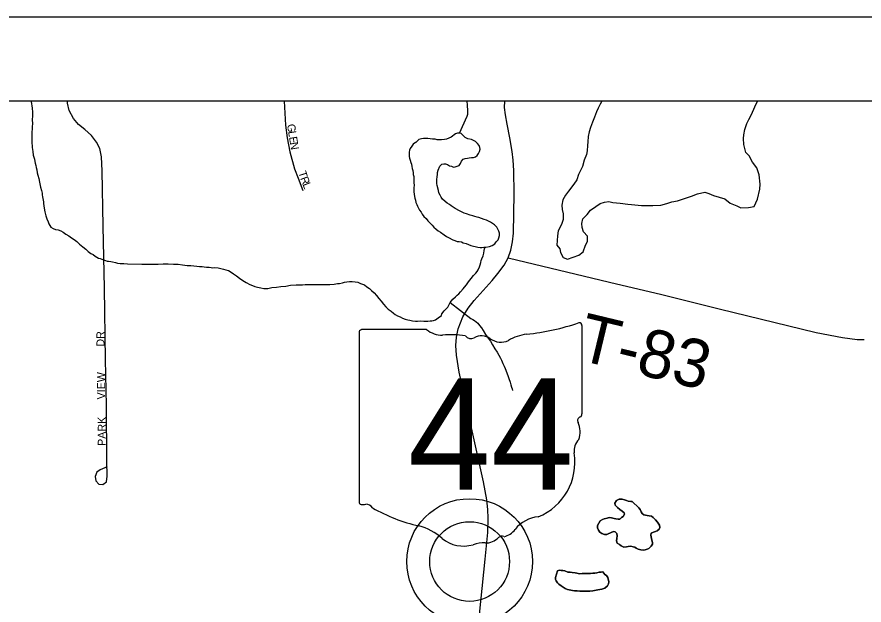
# Model space of a CAD drawing. Extents: x 10.6 to 44.6, y -2.6 to 23.4.
# Drawn here: x 13.799 to 14.801, y 21.73 to 22.426 of the extents above; entities that cross this region are included whole.
import ezdxf

# ---------------------------------------------------------------- set-up
doc = ezdxf.new("R2010")
doc.units = 0
for name, color, linetype in [('GM_X_County', 7, 'Continuous'), ('GM_X_Minor_Lake', 7, 'Continuous'), ('GM_X_Minor_River', 7, 'Continuous'), ('GM_X_State_Route', 7, 'Continuous'), ('GM_X_State_Shield', 7, 'Continuous'), ('GM_X_Township', 7, 'Continuous'), ('GM_X_Township_Road', 7, 'Continuous'), ('GM_X_Township_Road_Text', 7, 'Continuous'), ('GM_X_Township_Subdivision', 7, 'Continuous'), ('GM_X_Township_Subdivision_Text', 7, 'Continuous'), ('GM_X_Unincorporated', 7, 'Continuous'), ('SH_Data', 7, 'Continuous')]:
    doc.layers.add(name, color=color, linetype=linetype)

msp = doc.modelspace()

# ---------------------------------------------------------------- linework, layer by layer
at = {"layer": 'GM_X_County'}
msp.add_lwpolyline([(20.0033, 15.5302), (20.0033, 22.3267), (13.2033, 22.3267), (13.2033, 15.5267), (19.8413, 15.5267)], dxfattribs=at)
at = {"layer": 'GM_X_Minor_Lake'}
for points in [[(14.4908, 22.3267), (14.4887, 22.3233), (14.4864, 22.3183), (14.4845, 22.3141), (14.4818, 22.3077), (14.4796, 22.302), (14.4773, 22.2955), (14.4758, 22.2906), (14.4746, 22.2849), (14.4739, 22.2788), (14.4735, 22.2742), (14.4731, 22.2678), (14.4723, 22.2636), (14.4697, 22.2568), (14.4678, 22.2495), (14.4659, 22.2454), (14.4632, 22.24), (14.461, 22.2336), (14.4575, 22.2286), (14.4511, 22.2203), (14.4477, 22.2153), (14.4446, 22.21), (14.4435, 22.2036), (14.4439, 22.1986), (14.445, 22.1933)], [(14.6127, 22.2189), (14.6173, 22.2174), (14.6226, 22.2152), (14.6362, 22.211), (14.6423, 22.2061), (14.6503, 22.203), (14.6552, 22.2004), (14.6643, 22.2008), (14.6708, 22.2019), (14.6727, 22.2065), (14.6749, 22.2107), (14.6776, 22.2224), (14.678, 22.2285), (14.6768, 22.2395), (14.6742, 22.2479), (14.6689, 22.2547), (14.6651, 22.2619), (14.6609, 22.2661), (14.6598, 22.2707), (14.6586, 22.2756), (14.6583, 22.2824), (14.6586, 22.287), (14.6598, 22.2931), (14.6621, 22.3003), (14.6647, 22.3049), (14.6677, 22.3109), (14.6715, 22.3201), (14.6749, 22.3267)], [(14.3438, 22.1539), (14.3465, 22.1536), (14.3488, 22.1536), (14.351, 22.154), (14.3533, 22.1541), (14.3579, 22.1549), (14.3609, 22.1561), (14.3639, 22.158), (14.3658, 22.1603), (14.368, 22.1626), (14.3687, 22.1649), (14.3695, 22.1679), (14.3694, 22.1706), (14.3686, 22.1729), (14.3675, 22.1751), (14.3663, 22.1778), (14.3636, 22.1804), (14.359, 22.1834), (14.3564, 22.1849), (14.3541, 22.186), (14.3514, 22.1867), (14.3453, 22.1889), (14.343, 22.1896), (14.3403, 22.1903), (14.3381, 22.1911), (14.335, 22.1918), (14.3304, 22.1932), (14.3278, 22.1943), (14.3224, 22.1969), (14.3171, 22.1999), (14.3148, 22.2014), (14.3125, 22.2029), (14.3102, 22.2044), (14.3075, 22.2062), (14.3052, 22.2081), (14.3021, 22.2107), (14.3006, 22.213), (14.2994, 22.2156), (14.2979, 22.2182), (14.2975, 22.2209), (14.2959, 22.2269), (14.2955, 22.2292), (14.2954, 22.2342), (14.2957, 22.2372), (14.2961, 22.2399), (14.2961, 22.2425), (14.2968, 22.2452), (14.299, 22.2498), (14.3013, 22.2521), (14.3035, 22.2525), (14.3058, 22.2525), (14.3081, 22.2518), (14.3104, 22.2503), (14.3127, 22.2499), (14.315, 22.2488), (14.3172, 22.2489), (14.3195, 22.2497), (14.3218, 22.2508), (14.3233, 22.2531), (14.3244, 22.2558), (14.3266, 22.2581), (14.3289, 22.2589), (14.3315, 22.2593), (14.3338, 22.2597), (14.3364, 22.2601), (14.3387, 22.2602), (14.341, 22.261), (14.3433, 22.2625), (14.3447, 22.2648), (14.3459, 22.2671), (14.3466, 22.2698), (14.3462, 22.272), (14.3454, 22.2743), (14.3435, 22.2766), (14.3411, 22.2792), (14.3366, 22.2814), (14.332, 22.2821), (14.329, 22.2836), (14.3266, 22.2862), (14.3243, 22.2884), (14.3221, 22.2888), (14.3198, 22.2888), (14.3175, 22.288), (14.3122, 22.2841), (14.307, 22.2818), (14.3043, 22.2813), (14.3009, 22.2809), (14.296, 22.2809), (14.2933, 22.2816), (14.2903, 22.2819), (14.2849, 22.2826), (14.2796, 22.2825), (14.2774, 22.2821), (14.2743, 22.2813), (14.2721, 22.2794), (14.2705, 22.278)], [(14.2705, 22.278), (14.2702, 22.2779), (14.2676, 22.2759), (14.2657, 22.2736), (14.2638, 22.2709), (14.2631, 22.2687), (14.2628, 22.2664), (14.2628, 22.2614), (14.2632, 22.2592), (14.264, 22.2569), (14.2648, 22.2543), (14.2656, 22.252), (14.266, 22.2493), (14.2664, 22.2471), (14.2672, 22.2448), (14.2676, 22.2421), (14.2676, 22.2399), (14.268, 22.2376), (14.2681, 22.23), (14.2685, 22.2273), (14.2682, 22.2243), (14.2682, 22.2216), (14.2683, 22.2194), (14.2691, 22.2141), (14.2695, 22.2118), (14.2703, 22.2095), (14.2707, 22.2069), (14.2719, 22.2046), (14.2726, 22.2023), (14.275, 22.1978), (14.2769, 22.1952), (14.2781, 22.1929), (14.28, 22.1903), (14.2827, 22.1877), (14.2846, 22.185), (14.29, 22.1798), (14.2919, 22.1775), (14.2946, 22.1753), (14.2969, 22.1734), (14.2996, 22.1716), (14.3042, 22.1686), (14.3069, 22.1667), (14.3092, 22.1652), (14.3145, 22.1627), (14.3168, 22.1619), (14.3195, 22.1608), (14.3217, 22.1605), (14.3244, 22.1601)], [(14.445, 22.1933), (14.445, 22.1865), (14.4431, 22.1808), (14.4389, 22.1732), (14.4382, 22.1675), (14.4378, 22.1618), (14.4374, 22.1565), (14.4408, 22.1519), (14.4416, 22.1477), (14.445, 22.1417), (14.4499, 22.1398), (14.4636, 22.1443), (14.4685, 22.1485), (14.4712, 22.1565), (14.4735, 22.1607), (14.4738, 22.1671), (14.4689, 22.1721), (14.4674, 22.1774), (14.467, 22.1819), (14.4682, 22.1876), (14.4731, 22.1926), (14.4773, 22.1979), (14.4837, 22.2021), (14.4886, 22.2055), (14.4936, 22.2074), (14.4989, 22.2078), (14.5038, 22.207), (14.508, 22.2063), (14.5122, 22.2059), (14.5213, 22.2048), (14.5258, 22.2044), (14.5376, 22.2033), (14.5509, 22.2033), (14.5604, 22.2037), (14.5676, 22.2056), (14.5736, 22.2075), (14.5801, 22.2087), (14.5862, 22.2109), (14.5968, 22.2144), (14.604, 22.217), (14.6127, 22.2189)], [(14.3244, 22.1601), (14.3267, 22.159), (14.3301, 22.1583), (14.3328, 22.1572), (14.3358, 22.1561), (14.3438, 22.1539)], [(14.5264, 21.8528), (14.5249, 21.8527), (14.5219, 21.8534), (14.5199, 21.8541), (14.5173, 21.8548), (14.5146, 21.8555), (14.5112, 21.8555), (14.5081, 21.8539), (14.5059, 21.8508), (14.5064, 21.8485), (14.5091, 21.8459), (14.5118, 21.8433), (14.5145, 21.8415), (14.5172, 21.8396), (14.5176, 21.8378), (14.5158, 21.8351), (14.5139, 21.8339), (14.512, 21.8319), (14.5098, 21.8319), (14.5071, 21.8322), (14.5052, 21.8329), (14.5021, 21.8336), (14.4994, 21.8339), (14.4968, 21.8331), (14.4934, 21.8323), (14.4915, 21.8315), (14.4885, 21.8299), (14.487, 21.8272), (14.4856, 21.8245), (14.4856, 21.8219), (14.4865, 21.8188), (14.4884, 21.8166), (14.4907, 21.8151), (14.4938, 21.8137), (14.4965, 21.8137), (14.4983, 21.8145), (14.5044, 21.8173), (14.5063, 21.817), (14.5082, 21.8151), (14.5087, 21.8121), (14.5083, 21.8091), (14.508, 21.8064)], [(14.5264, 21.8528), (14.5346, 21.8453), (14.5358, 21.8435), (14.537, 21.8405), (14.5385, 21.8386), (14.5405, 21.8371), (14.5424, 21.8368), (14.5443, 21.8364), (14.5466, 21.8361), (14.5493, 21.8354), (14.5512, 21.8339), (14.5543, 21.831), (14.5566, 21.8283), (14.559, 21.825), (14.5594, 21.8223), (14.5583, 21.82), (14.5561, 21.8181), (14.5542, 21.8173), (14.5516, 21.8165), (14.5489, 21.8156), (14.5486, 21.813), (14.5499, 21.8073), (14.5507, 21.8043), (14.5507, 21.8024), (14.5489, 21.8001), (14.5463, 21.7973), (14.5444, 21.7965), (14.5421, 21.7957), (14.5398, 21.7953), (14.5368, 21.7956), (14.5337, 21.7963), (14.5314, 21.7978), (14.5295, 21.7989), (14.5276, 21.7992), (14.5249, 21.7999), (14.5219, 21.7995), (14.52, 21.7994), (14.5166, 21.799), (14.5135, 21.8004), (14.5115, 21.8019), (14.5088, 21.8037), (14.508, 21.8064), (14.5083, 21.8091), (14.5087, 21.8121), (14.5082, 21.8151), (14.5063, 21.817), (14.5044, 21.8173), (14.4983, 21.8145), (14.4965, 21.8137), (14.4938, 21.8137), (14.4907, 21.8151), (14.4884, 21.8166), (14.4865, 21.8188), (14.4856, 21.8219), (14.4856, 21.8245), (14.487, 21.8272), (14.4885, 21.8299), (14.4915, 21.8315), (14.4934, 21.8323), (14.4968, 21.8331), (14.4994, 21.8339), (14.5021, 21.8336), (14.5052, 21.8329), (14.5071, 21.8322), (14.5098, 21.8319), (14.512, 21.8319), (14.5139, 21.8339), (14.5158, 21.8351), (14.5176, 21.8378), (14.5172, 21.8396), (14.5145, 21.8415), (14.5118, 21.8433), (14.5091, 21.8459), (14.5064, 21.8485), (14.5059, 21.8508), (14.5081, 21.8539), (14.5112, 21.8555), (14.5146, 21.8555), (14.5173, 21.8548), (14.5199, 21.8541), (14.5219, 21.8534), (14.5249, 21.8527), (14.5264, 21.8528)], [(14.508, 21.8064), (14.5088, 21.8037), (14.5115, 21.8019), (14.5135, 21.8004), (14.5166, 21.799), (14.52, 21.7994), (14.5219, 21.7995), (14.5249, 21.7999), (14.5276, 21.7992), (14.5295, 21.7989), (14.5314, 21.7978), (14.5337, 21.7963), (14.5368, 21.7956), (14.5398, 21.7953), (14.5421, 21.7957), (14.5444, 21.7965), (14.5463, 21.7973), (14.5489, 21.8001), (14.5507, 21.8024), (14.5507, 21.8043), (14.5499, 21.8073), (14.5486, 21.813), (14.5489, 21.8156), (14.5516, 21.8165), (14.5542, 21.8173), (14.5561, 21.8181), (14.5583, 21.82), (14.5594, 21.8223), (14.559, 21.825), (14.5566, 21.8283), (14.5543, 21.831), (14.5512, 21.8339), (14.5493, 21.8354), (14.5466, 21.8361), (14.5443, 21.8364), (14.5424, 21.8368), (14.5405, 21.8371), (14.5385, 21.8386), (14.537, 21.8405), (14.5358, 21.8435), (14.5346, 21.8453), (14.5264, 21.8528)], [(14.438, 21.771), (14.4407, 21.7715), (14.4426, 21.7711), (14.4445, 21.7712), (14.4468, 21.7709), (14.4506, 21.7694), (14.4533, 21.7691), (14.4556, 21.7688), (14.459, 21.7685), (14.4609, 21.7681), (14.4628, 21.7678), (14.4647, 21.7674), (14.4674, 21.7675), (14.4701, 21.7676), (14.472, 21.7676), (14.4746, 21.7677), (14.4773, 21.7677), (14.4799, 21.7682), (14.4822, 21.7682), (14.4849, 21.7686), (14.4875, 21.7691), (14.4898, 21.7691), (14.4917, 21.7696), (14.494, 21.7666), (14.496, 21.7655), (14.4979, 21.7629), (14.4988, 21.7579), (14.4985, 21.7553), (14.4974, 21.753), (14.494, 21.7502), (14.4906, 21.749), (14.4883, 21.7486), (14.4861, 21.7482), (14.4838, 21.7481), (14.48, 21.7473), (14.4766, 21.7468), (14.4739, 21.7468), (14.4709, 21.7467), (14.4682, 21.7466), (14.4648, 21.7469), (14.4614, 21.7472), (14.4583, 21.7472), (14.456, 21.7475), (14.4541, 21.7478), (14.4518, 21.7482), (14.4499, 21.7489), (14.4472, 21.75), (14.4449, 21.7514), (14.4426, 21.7529), (14.4399, 21.7551), (14.438, 21.7566), (14.4368, 21.7589), (14.436, 21.7607), (14.4359, 21.763), (14.438, 21.771)], [(14.438, 21.771), (14.4359, 21.763), (14.436, 21.7607), (14.4368, 21.7589), (14.438, 21.7566), (14.4399, 21.7551), (14.4426, 21.7529), (14.4449, 21.7514), (14.4472, 21.75), (14.4499, 21.7489), (14.4518, 21.7482), (14.4541, 21.7478), (14.456, 21.7475), (14.4583, 21.7472), (14.4614, 21.7472), (14.4648, 21.7469), (14.4682, 21.7466), (14.4709, 21.7467), (14.4739, 21.7468), (14.4766, 21.7468), (14.48, 21.7473), (14.4838, 21.7481), (14.4861, 21.7482), (14.4883, 21.7486), (14.4906, 21.749), (14.494, 21.7502), (14.4974, 21.753), (14.4985, 21.7553)], [(14.4985, 21.7553), (14.4988, 21.7579), (14.4979, 21.7629), (14.496, 21.7655), (14.494, 21.7666), (14.4917, 21.7696), (14.4898, 21.7691), (14.4875, 21.7691), (14.4849, 21.7686), (14.4822, 21.7682), (14.4799, 21.7682), (14.4773, 21.7677), (14.4746, 21.7677), (14.472, 21.7676), (14.4701, 21.7676), (14.4674, 21.7675), (14.4647, 21.7674), (14.4628, 21.7678), (14.4609, 21.7681), (14.459, 21.7685), (14.4556, 21.7688), (14.4533, 21.7691), (14.4506, 21.7694), (14.4468, 21.7709), (14.4445, 21.7712), (14.4426, 21.7711), (14.4407, 21.7715), (14.438, 21.771)]]:
    msp.add_lwpolyline(points, dxfattribs=at)
at = {"layer": 'GM_X_Minor_River'}
for points in [[(13.8156, 22.3267), (13.8156, 22.3263), (13.816, 22.3237), (13.8161, 22.3214), (13.8165, 22.3184), (13.817, 22.3138), (13.8171, 22.3093), (13.8168, 22.3047), (13.8169, 22.3005), (13.8166, 22.2963), (13.8167, 22.2933), (13.8163, 22.291), (13.8164, 22.2887), (13.8164, 22.2868), (13.8161, 22.2838), (13.8162, 22.2815), (13.8162, 22.2788), (13.8163, 22.2769), (13.8167, 22.2739), (13.8167, 22.272), (13.8172, 22.2671), (13.8177, 22.2629), (13.8185, 22.2603), (13.8193, 22.258), (13.8198, 22.2554), (13.8202, 22.2535), (13.821, 22.2508), (13.8214, 22.2482), (13.8223, 22.2455), (13.8227, 22.2421), (13.8235, 22.2391), (13.8244, 22.2353), (13.8252, 22.2308), (13.8265, 22.2251), (13.8277, 22.221), (13.8286, 22.2179), (13.8286, 22.216), (13.829, 22.2134), (13.8299, 22.2077), (13.83, 22.2058), (13.8304, 22.2028), (13.8308, 22.2001), (13.8317, 22.1956), (13.8326, 22.191), (13.8338, 22.1873), (13.8354, 22.1839), (13.8362, 22.1816), (13.8374, 22.1794), (13.8385, 22.1775), (13.8416, 22.176), (13.8443, 22.175), (13.8474, 22.1743)], [(14.3221, 22.2888), (14.3314, 22.3091), (14.3321, 22.3113), (14.3321, 22.314), (14.332, 22.317), (14.3315, 22.3205), (14.3315, 22.3231), (14.3314, 22.3254), (14.3314, 22.3267)], [(13.8474, 22.1743), (13.8504, 22.1732), (13.8531, 22.1717), (13.8566, 22.1695), (13.8601, 22.1673), (13.8632, 22.1651), (13.8663, 22.1629), (13.8693, 22.1607), (13.8725, 22.1573), (13.8767, 22.1544), (13.8802, 22.1514), (13.8829, 22.1488), (13.886, 22.1466), (13.8887, 22.1451), (13.891, 22.1433), (13.8933, 22.1422), (13.8952, 22.1411), (13.8972, 22.1404), (13.8991, 22.1397), (13.901, 22.139), (13.9033, 22.1382), (13.9052, 22.1375), (13.9071, 22.1372), (13.9098, 22.1369), (13.9117, 22.1365), (13.9151, 22.1358), (13.9174, 22.1351), (13.9209, 22.1348), (13.9251, 22.1345), (13.9296, 22.1343), (13.9464, 22.1339), (13.9513, 22.134), (13.9563, 22.1337), (13.9608, 22.1338), (13.9658, 22.1339), (13.9715, 22.1344), (13.9776, 22.1342), (13.9837, 22.1339), (13.9894, 22.1337), (13.9943, 22.133), (14, 22.1324), (14.0042, 22.1321), (14.008, 22.1318), (14.0115, 22.1315), (14.0145, 22.1312), (14.0176, 22.1309), (14.0202, 22.1305), (14.0229, 22.1302), (14.026, 22.1303), (14.0283, 22.1299), (14.0302, 22.1296), (14.0324, 22.1297), (14.0366, 22.1294), (14.0397, 22.1287), (14.0431, 22.128), (14.0458, 22.1273), (14.0489, 22.1262), (14.052, 22.1244), (14.055, 22.1225), (14.0585, 22.12), (14.062, 22.1174), (14.0659, 22.1144), (14.0697, 22.1122), (14.0743, 22.1097), (14.0774, 22.1086), (14.0801, 22.1075), (14.0832, 22.1064), (14.087, 22.1058), (14.0908, 22.1051), (14.0954, 22.1052), (14.1003, 22.1061), (14.1056, 22.1065), (14.1109, 22.1074), (14.1166, 22.1079), (14.1223, 22.1088), (14.1291, 22.1093), (14.1329, 22.1094), (14.1363, 22.1095), (14.1398, 22.1096), (14.1432, 22.1096), (14.1561, 22.1099), (14.1603, 22.1096), (14.1645, 22.1097), (14.1687, 22.1098), (14.174, 22.1103), (14.1778, 22.1108), (14.1804, 22.1108), (14.1839, 22.1117), (14.1861, 22.1125), (14.1891, 22.1129), (14.1922, 22.1134), (14.1952, 22.1134), (14.1987, 22.1128), (14.2021, 22.1125), (14.2052, 22.111), (14.2098, 22.1092), (14.2125, 22.107), (14.2156, 22.1051), (14.2183, 22.1025), (14.2214, 22.0999), (14.2241, 22.0966)], [(14.2241, 22.0966), (14.2269, 22.0932), (14.2296, 22.0899), (14.2323, 22.0865), (14.235, 22.0835), (14.2378, 22.0805), (14.2413, 22.078), (14.244, 22.0757), (14.2463, 22.0743), (14.249, 22.0728), (14.252, 22.0714), (14.2547, 22.0699), (14.2578, 22.0688), (14.2609, 22.0681), (14.2635, 22.0674), (14.2666, 22.0667), (14.27, 22.0664), (14.2727, 22.0665), (14.2765, 22.0666), (14.2799, 22.0663), (14.2826, 22.0663), (14.2849, 22.0664), (14.2875, 22.0668), (14.2894, 22.0669), (14.2913, 22.0673), (14.294, 22.0681), (14.297, 22.0704), (14.3011, 22.0732), (14.3014, 22.0751), (14.304, 22.0786), (14.3066, 22.0809), (14.3085, 22.0828), (14.311, 22.0886), (14.3144, 22.0925), (14.3173, 22.0952), (14.3196, 22.0971), (14.3215, 22.0987), (14.3233, 22.101), (14.3267, 22.1045), (14.3281, 22.1065), (14.3304, 22.1095), (14.3329, 22.113), (14.3359, 22.1169), (14.3389, 22.1204), (14.3415, 22.1231), (14.343, 22.125), (14.3444, 22.1273), (14.3459, 22.1308), (14.3466, 22.1331), (14.3473, 22.1357), (14.348, 22.138), (14.3487, 22.1403), (14.3502, 22.1438), (14.3509, 22.1468), (14.3516, 22.1499), (14.3519, 22.1518), (14.3522, 22.153)], [(14.311, 22.0886), (14.3358, 22.0694), (14.3381, 22.0683), (14.34, 22.0672), (14.3419, 22.0657), (14.3439, 22.0639), (14.3458, 22.0612), (14.3482, 22.0586), (14.3502, 22.0553), (14.3529, 22.0504), (14.3561, 22.0463), (14.3588, 22.0425), (14.3612, 22.0384), (14.3639, 22.0335), (14.3667, 22.0298), (14.3687, 22.026), (14.3706, 22.0226), (14.3718, 22.02), (14.3734, 22.0162), (14.375, 22.0129), (14.3762, 22.0102), (14.3794, 22.0019), (14.3807, 21.9985), (14.3823, 21.994), (14.3831, 21.991), (14.3839, 21.9884), (14.3844, 21.9861), (14.385, 21.9842)]]:
    msp.add_lwpolyline(points, dxfattribs=at)
at = {"layer": 'GM_X_State_Route'}
msp.add_lwpolyline([(14.3423, 21.6843), (14.3525, 21.7846), (14.3556, 21.8164), (14.3563, 21.8331), (14.3558, 21.8433), (14.3546, 21.8549), (14.3505, 21.876), (14.3418, 21.9153), (14.3219, 22.006), (14.3185, 22.0263), (14.318, 22.0377), (14.3188, 22.0474), (14.3207, 22.0573), (14.326, 22.0714), (14.3326, 22.0818), (14.3396, 22.0908), (14.3607, 22.1146), (14.3675, 22.1226), (14.375, 22.1327), (14.3798, 22.1412), (14.383, 22.1504), (14.3849, 22.1604), (14.3862, 22.1706), (14.3868, 22.2172), (14.3866, 22.2445), (14.3858, 22.2571), (14.3846, 22.2673), (14.3819, 22.2834), (14.3786, 22.2997), (14.3765, 22.3107), (14.3755, 22.3192), (14.3759, 22.3267)], dxfattribs=at)
at = {"layer": 'GM_X_State_Shield'}
for p, q in [((14.4672, 21.9565), (14.4672, 22.0612)), ((14.2035, 22.0528), (14.2035, 21.8527)), ((14.2833, 22.0563), (14.2061, 22.0563)), ((14.4671, 21.9566), (14.4672, 21.9565))]:
    msp.add_line(p, q, dxfattribs=at)
for centre, radius, start, end in [((14.3732, 22.3291), 0.2796, 275.8445, 288.9065), ((14.4642, 22.0616), 0.00294, 351.8621, 97.738), ((14.2065, 22.0532), 0.00305, 98.1301, 188.1301), ((14.3017, 22.0795), 0.0296, 231.6195, 271.1119), ((14.4089, 21.9951), 0.0563, 97.3462, 120.7689), ((14.3115, 21.9439), 0.1064, 80.4867, 94.9883), ((14.3357, 22.0543), 0.00855, 219.7921, 297.1024), ((14.3482, 22.0311), 0.0178, 54.4667, 119.1411), ((14.3712, 22.0629), 0.0214, 233.8562, 294.8282), ((14.4665, 21.9488), 0.00454, 107.944, 210.337), ((14.464, 21.9561), 0.00314, 289.6038, 7.7341), ((14.4376, 21.9356), 0.0273, 340.033, 23.6496), ((14.4777, 21.9127), 0.0198, 136.8065, 186.9296), ((14.3889, 21.8994), 0.0699, 292.3089, 8.9858), ((14.2065, 21.8523), 0.00308, 171.9584, 258.3066), ((14.207, 21.8727), 0.0235, 267.339, 280.6039), ((14.2118, 21.8411), 0.00848, 29.7484, 93.2717), ((14.3189, 22.0209), 0.2019, 240.4129, 257.1985), ((14.4184, 21.7965), 0.0383, 94.4031, 142.5768), ((14.2587, 21.7628), 0.0632, 47.1842, 75.836), ((14.3531, 21.8252), 0.0214, 268.777, 315.5493), ((14.3724, 21.8058), 0.00601, 65.7517, 132.6484), ((14.3699, 21.8333), 0.0226, 282.8732, 323.2771), ((14.327, 21.8402), 0.0401, 230.7004, 286.2918), ((14.3502, 21.771), 0.0329, 85.6951, 111.2099)]:
    msp.add_arc(centre, radius, start, end, dxfattribs=at)
at = {"layer": 'GM_X_Township'}
msp.add_lwpolyline([(15.2363, 22.3267), (13.2033, 22.3267), (13.2033, 20.8217)], dxfattribs=at)
at = {"layer": 'GM_X_Township_Road'}
msp.add_lwpolyline([(14.3798, 22.1412), (14.4996, 22.1124), (14.5617, 22.0978), (14.6293, 22.0811), (14.7442, 22.053), (14.7752, 22.0472), (14.7927, 22.0445), (14.8012, 22.0447)], dxfattribs=at)
at = {"layer": 'GM_X_Township_Subdivision'}
for points in [[(13.9052, 21.894), (13.8972, 21.8903), (13.8933, 21.8876), (13.891, 21.8824), (13.892, 21.8775), (13.8955, 21.8736), (13.9001, 21.8729), (13.9046, 21.876), (13.9055, 21.8829), (13.9051, 21.9008), (13.9044, 21.9664), (13.9032, 22.0208), (13.9022, 22.1053), (13.9005, 22.1788), (13.8993, 22.2441), (13.8986, 22.261), (13.8966, 22.2706), (13.8929, 22.2782), (13.8869, 22.2863), (13.879, 22.2933), (13.8716, 22.2993), (13.8654, 22.3063), (13.8602, 22.3158), (13.8583, 22.3245), (13.8583, 22.3267)], [(14.1148, 22.3267), (14.1156, 22.3127), (14.1164, 22.2985), (14.1182, 22.2834), (14.1213, 22.2668), (14.1271, 22.2468), (14.1313, 22.2358), (14.1369, 22.2209)]]:
    msp.add_lwpolyline(points, dxfattribs=at)
at = {"layer": 'GM_X_Unincorporated'}
for radius in [0.0744, 0.0472]:
    msp.add_circle((14.3342, 21.7818), radius, dxfattribs=at)
at = {"layer": 'SH_Data'}
msp.add_line((13.1028, 22.4265), (20.1028, 22.4265), dxfattribs=at)

# ---------------------------------------------------------------- texts
at = {"layer": 'GM_X_State_Shield'}
msp.add_text('44', height=0.13184, dxfattribs=at).set_placement((14.2612, 21.8668))
at = {"layer": 'GM_X_Township_Road_Text'}
msp.add_text('T-83', height=0.05682, rotation=346.4787, dxfattribs=at).set_placement((14.4596, 22.0212))
at = {"layer": 'GM_X_Township_Subdivision_Text'}
for s, rotation, p in [('G', 279.0419, (14.1181, 22.299)), ('L', 279.0541, (14.1194, 22.2908)), ('E', 279.0536, (14.1205, 22.2842)), ('N', 279.7165, (14.1215, 22.2775)), ('T', 287.3377, (14.1314, 22.2425)), ('R', 290.7235, (14.1336, 22.2355)), ('L', 291.2586, (14.1363, 22.2284)), ('DR', 90, (13.9021, 22.0362)), ('VIEW', 90, (13.9029, 21.9737)), ('PARK', 90, (13.9037, 21.9187))]:
    msp.add_text(s, height=0.00947, rotation=rotation, dxfattribs=at).set_placement(p)

doc.saveas('drawing.dxf')
